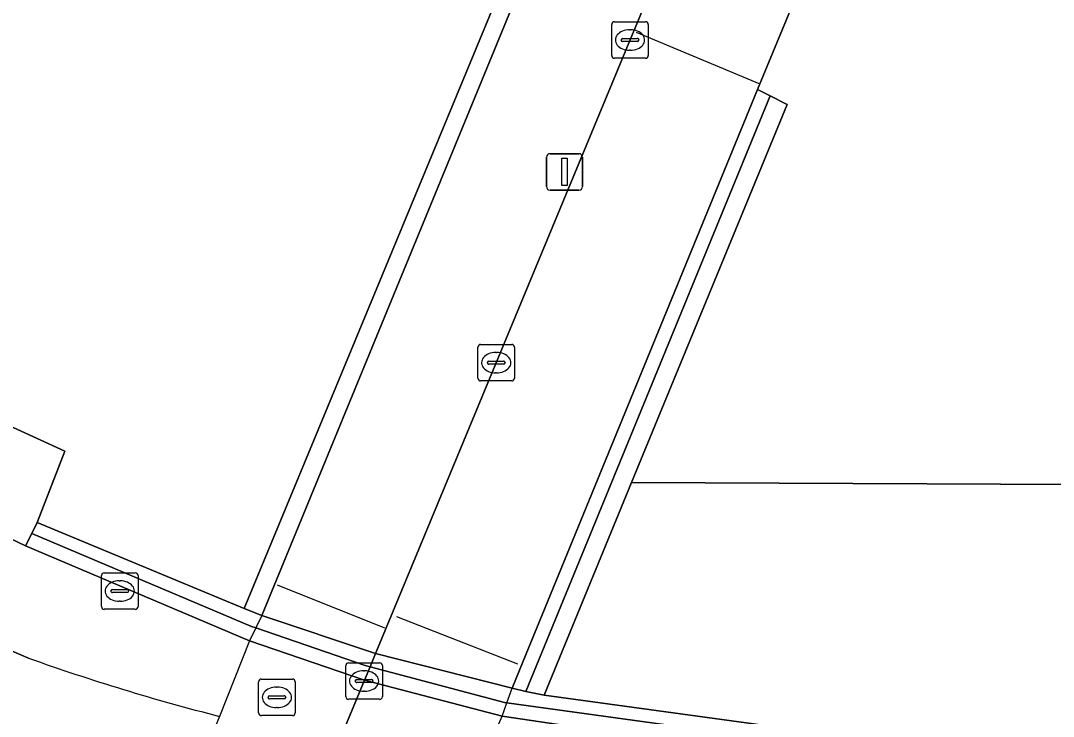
# Model space of a CAD drawing. Extents: x 158086 to 159499, y 382904 to 383981.
# Drawn here: x 159253.65 to 159281.94, y 383596.29 to 383615.36 of the extents above; entities that cross this region are included whole.
import ezdxf

# ---------------------------------------------------------------- set-up
doc = ezdxf.new("R2010")
doc.units = 0
for name, color, linetype in [('IMGEO_Berm_groen', 7, 'Continuous'), ('IMGEO_Fietspad_open', 7, 'Continuous'), ('IMGEO_Groenvoorziening', 7, 'Continuous'), ('IMGEO_Hek', 7, 'Continuous'), ('IMGEO_Kolk', 7, 'Continuous'), ('IMGEO_Lichtmast', 7, 'Continuous'), ('IMGEO_Lijnafwatering', 7, 'Continuous'), ('IMGEO_Muur', 7, 'Continuous'), ('IMGEO_Rijbaan_lokaal_open', 7, 'Continuous'), ('IMGEO_Rijbaan_regionaal_gesloten', 7, 'Continuous'), ('IMGEO_Rioolput', 7, 'Continuous'), ('IMGEO_Tunneldeel', 7, 'Continuous'), ('IMGEO_Voetpad_open', 7, 'Continuous')]:
    doc.layers.add(name, color=color, linetype=linetype)

msp = doc.modelspace()

# ---------------------------------------------------------------- linework, layer by layer
at = {"layer": 'IMGEO_Berm_groen'}
for points in [[(159274.053, 383594.261), (159274.18, 383595.204), (159266.84, 383596.291), (159263.069, 383597.281), (159259.918, 383598.363), (159253.78, 383600.966), (159198.75, 383627.345), (159181.001, 383636.404), (159164.377, 383645.559), (159147.178, 383655.599), (159129.505, 383666.708), (159113.692, 383677.256), (159082.721, 383700.616), (159072.659, 383708.042), (159030.868, 383738.885)], [(159281.442, 383631.616), (159279.958, 383628.328), (159277.633, 383622.65), (159273.837, 383613.469), (159274.184, 383613.294), (159274.644, 383613.063), (159270.386, 383602.697), (159284.535, 383602.634)], [(159233.261, 383606.668), (159233.845, 383608.098), (159234.727, 383607.72), (159234.144, 383606.291), (159251.225, 383599.012), (159251.777, 383600.387), (159252.661, 383600.013), (159252.108, 383598.636), (159252.59, 383598.43), (159253.869, 383597.885)], [(159284.535, 383602.634), (159270.386, 383602.697), (159267.995, 383596.874), (159274.191, 383596.024), (159274.186, 383595.663), (159274.18, 383595.204), (159274.053, 383594.261)]]:
    msp.add_lwpolyline(points, dxfattribs=at)
msp.add_arc((159273.739, 383653.648), 59.197, 250.38758, 255.67979, dxfattribs=at)
at = {"layer": 'IMGEO_Fietspad_open'}
for points in [[(159286.604, 383642.201), (159289.953, 383648.567), (159295.326, 383658.451), (159299.572, 383666.519), (159300.85, 383669.112), (159297.079, 383671.178), (159294.623, 383665.846), (159292.453, 383661.696), (159286.121, 383649.709), (159284.829, 383647.233), (159282.513, 383642.965), (159279.876, 383637.568), (159277.761, 383632.88), (159277.19, 383631.521), (159274.363, 383624.494), (159270.364, 383614.878), (159263.49, 383598.295), (159263.375, 383598.017), (159267.113, 383597.067), (159267.333, 383597.604), (159273.837, 383613.469)], [(159273.837, 383613.469), (159277.633, 383622.65), (159279.958, 383628.328), (159281.442, 383631.616)], [(159261.447, 383583.514), (159261.685, 383584.108), (159262.071, 383585.05), (159262.75, 383586.7), (159262.809, 383586.843), (159263.158, 383587.69), (159264.565, 383590.988), (159266.193, 383594.803), (159266.84, 383596.291), (159266.97, 383596.661), (159267.113, 383597.067), (159263.375, 383598.017), (159263.221, 383597.645), (159263.069, 383597.281), (159262.332, 383595.498), (159260.793, 383591.754), (159259.475, 383588.547), (159259.167, 383587.792), (159259.08, 383587.578), (159258.648, 383586.516), (159258.25, 383585.538), (159258.041, 383585.025), (159256.808, 383581.999)]]:
    msp.add_lwpolyline(points, dxfattribs=at)
at = {"layer": 'IMGEO_Groenvoorziening'}
msp.add_lwpolyline([(159078.218, 383715.543), (159070.084, 383722.467), (159042.981, 383744.783), (159040.532, 383741.876), (159038.526, 383739.494), (159046.929, 383729.198), (159072.943, 383708.425), (159082.721, 383700.616), (159113.692, 383677.256), (159129.505, 383666.708), (159147.178, 383655.599), (159164.377, 383645.559), (159181.001, 383636.404), (159198.75, 383627.345), (159253.78, 383600.966), (159253.954, 383601.304), (159254.107, 383601.603), (159254.865, 383603.557), (159214.22, 383622.196), (159171.619, 383645.102), (159131.713, 383671.97), (159105.029, 383693.834)], close=True, dxfattribs=at)
msp.add_lwpolyline([(159070.084, 383722.467), (159078.218, 383715.543), (159105.029, 383693.834), (159131.713, 383671.97), (159171.619, 383645.102), (159214.22, 383622.196), (159254.865, 383603.557), (159254.107, 383601.603), (159259.77, 383599.242), (159266.864, 383616.392), (159267.294, 383616.192), (159267.401, 383616.452)], dxfattribs=at)
at = {"layer": 'IMGEO_Hek'}
for points in [[(159274.184, 383613.294), (159274.644, 383613.063), (159270.386, 383602.697)], [(159270.386, 383602.697), (159267.995, 383596.874)]]:
    msp.add_lwpolyline(points, dxfattribs=at)
at = {"layer": 'IMGEO_Kolk'}
for p, q in [((159269.917, 383615.329), (159270.769, 383615.329)), ((159269.842, 383614.403), (159269.842, 383615.255)), ((159270.33, 383615.109), (159270.355, 383615.109)), ((159270.843, 383615.255), (159270.843, 383614.403)), ((159270.101, 383614.823), (159270.101, 383614.835)), ((159270.539, 383614.786), (159270.141, 383614.786)), ((159270.144, 383614.872), (159270.542, 383614.872)), ((159270.585, 383614.835), (159270.585, 383614.823)), ((159270.353, 383614.549), (159270.328, 383614.549)), ((159270.769, 383614.329), (159269.917, 383614.329)), ((159266.176, 383605.558), (159266.176, 383606.41)), ((159266.251, 383606.484), (159267.103, 383606.484)), ((159266.664, 383606.264), (159266.689, 383606.264)), ((159267.177, 383606.41), (159267.177, 383605.558)), ((159266.435, 383605.978), (159266.435, 383605.99)), ((159266.478, 383606.027), (159266.876, 383606.027)), ((159266.919, 383605.99), (159266.919, 383605.978)), ((159266.873, 383605.941), (159266.475, 383605.941)), ((159266.687, 383605.704), (159266.662, 383605.704)), ((159267.103, 383605.484), (159266.251, 383605.484)), ((159262.633, 383597.757), (159263.485, 383597.757)), ((159262.558, 383596.831), (159262.558, 383597.683)), ((159263.046, 383597.537), (159263.071, 383597.537)), ((159263.559, 383597.683), (159263.559, 383596.831)), ((159262.817, 383597.251), (159262.817, 383597.263)), ((159263.255, 383597.214), (159262.857, 383597.214)), ((159262.86, 383597.3), (159263.258, 383597.3)), ((159263.301, 383597.263), (159263.301, 383597.251)), ((159263.069, 383596.977), (159263.044, 383596.977)), ((159263.485, 383596.757), (159262.633, 383596.757))]:
    msp.add_line(p, q, dxfattribs=at)
for points in [[(159269.917, 383615.329), (159270.769, 383615.329)], [(159269.842, 383614.403), (159269.842, 383615.255)], [(159270.843, 383615.255), (159270.843, 383614.403)], [(159270.769, 383614.329), (159269.917, 383614.329)], [(159266.176, 383605.558), (159266.176, 383606.41)], [(159266.251, 383606.484), (159267.103, 383606.484)], [(159267.177, 383606.41), (159267.177, 383605.558)], [(159267.103, 383605.484), (159266.251, 383605.484)], [(159262.633, 383597.757), (159263.485, 383597.757)], [(159262.558, 383596.831), (159262.558, 383597.683)], [(159263.559, 383597.683), (159263.559, 383596.831)], [(159263.485, 383596.757), (159262.633, 383596.757)]]:
    msp.add_lwpolyline(points, dxfattribs=at)
for centre, radius, start, end in [((159269.919, 383615.253), 0.0765, 91.552, 178.448), ((159269.919, 383615.253), 0.0765, 91.552, 178.448), ((159270.767, 383615.253), 0.0765, 1.552, 88.448), ((159270.767, 383615.253), 0.0765, 1.552, 88.448), ((159270.141, 383614.832), 0.0403, 85.8775, 175.7526), ((159270.138, 383614.822), 0.0366, 178.938, 274.7102), ((159270.542, 383614.829), 0.043, 264.8664, 352.4533), ((159270.546, 383614.834), 0.0386, 1.7309, 96.639), ((159269.919, 383614.405), 0.0765, 181.552, 268.448), ((159269.919, 383614.405), 0.0765, 181.552, 268.448), ((159270.767, 383614.405), 0.0765, 271.552, 358.448), ((159270.767, 383614.405), 0.0765, 271.552, 358.448), ((159266.253, 383606.408), 0.0765, 91.552, 178.448), ((159266.253, 383606.408), 0.0765, 91.552, 178.448), ((159267.101, 383606.408), 0.0765, 1.552, 88.448), ((159267.101, 383606.408), 0.0765, 1.552, 88.448), ((159266.475, 383605.987), 0.0403, 85.8775, 175.7526), ((159266.472, 383605.977), 0.0366, 178.938, 274.7102), ((159266.876, 383605.984), 0.043, 264.8664, 352.4533), ((159266.88, 383605.989), 0.0386, 1.7309, 96.639), ((159266.253, 383605.56), 0.0765, 181.552, 268.448), ((159266.253, 383605.56), 0.0765, 181.552, 268.448), ((159267.101, 383605.56), 0.0765, 271.552, 358.448), ((159267.101, 383605.56), 0.0765, 271.552, 358.448), ((159262.635, 383597.681), 0.0765, 91.552, 178.448), ((159262.635, 383597.681), 0.0765, 91.552, 178.448), ((159263.483, 383597.681), 0.0765, 1.552, 88.448), ((159263.483, 383597.681), 0.0765, 1.552, 88.448), ((159262.857, 383597.26), 0.0403, 85.8775, 175.7526), ((159262.854, 383597.25), 0.0366, 178.938, 274.7102), ((159263.258, 383597.257), 0.043, 264.8664, 352.4533), ((159263.262, 383597.262), 0.0386, 1.7309, 96.639), ((159262.635, 383596.833), 0.0765, 181.552, 268.448), ((159262.635, 383596.833), 0.0765, 181.552, 268.448), ((159263.483, 383596.833), 0.0765, 271.552, 358.448), ((159263.483, 383596.833), 0.0765, 271.552, 358.448)]:
    msp.add_arc(centre, radius, start, end, dxfattribs=at)
for centre, major_axis, ratio, start_param, end_param in [((159270.329, 383614.829), (-0.387, 0.002), 0.722429, 4.712389, 7.853982), ((159270.354, 383614.829), (-0.39, 0.002), 0.717154, 1.570796, 4.712389), ((159266.663, 383605.984), (-0.387, 0.002), 0.722429, 4.712389, 7.853982), ((159266.688, 383605.984), (-0.39, 0.002), 0.717154, 1.570796, 4.712389), ((159263.045, 383597.257), (-0.387, 0.002), 0.722429, 4.712389, 7.853982), ((159263.07, 383597.257), (-0.39, 0.002), 0.717154, 1.570796, 4.712389)]:
    msp.add_ellipse(centre, major_axis=major_axis, ratio=ratio, start_param=start_param, end_param=end_param, dxfattribs=at)
at = {"layer": 'IMGEO_Lichtmast'}
for p, q in [((159268.053, 383610.813), (159268.053, 383611.613)), ((159268.053, 383611.613), (159268.053, 383610.813)), ((159268.153, 383611.713), (159268.943, 383611.713)), ((159268.943, 383611.713), (159268.153, 383611.713)), ((159269.043, 383611.613), (159269.043, 383610.813)), ((159269.043, 383610.813), (159269.043, 383611.613)), ((159268.943, 383610.713), (159268.153, 383610.713)), ((159268.153, 383610.713), (159268.943, 383610.713))]:
    msp.add_line(p, q, dxfattribs=at)
msp.add_lwpolyline([(159268.473, 383611.588), (159268.623, 383611.588), (159268.623, 383610.838), (159268.473, 383610.838), (159268.473, 383611.588)], dxfattribs=at)
for centre, start, end in [((159268.153, 383611.613), 90, 180), ((159268.153, 383611.613), 90, 180), ((159268.943, 383611.613), 0, 90), ((159268.943, 383611.613), 360, 90), ((159268.153, 383610.813), 180, 270), ((159268.153, 383610.813), 180, 270), ((159268.943, 383610.813), 270, 0), ((159268.943, 383610.813), 270, 0)]:
    msp.add_arc(centre, 0.1, start, end, dxfattribs=at)
at = {"layer": 'IMGEO_Lijnafwatering'}
for points in [[(159273.905, 383613.618), (159270.518, 383615.032)], [(159260.68, 383599.893), (159263.619, 383598.712)], [(159263.947, 383599.03), (159267.259, 383597.727)]]:
    msp.add_lwpolyline(points, dxfattribs=at)
at = {"layer": 'IMGEO_Muur'}
for points in [[(159267.294, 383616.192), (159266.864, 383616.392), (159259.77, 383599.242), (159260.261, 383599.059)], [(159274.184, 383613.294), (159273.837, 383613.469), (159267.333, 383597.604), (159267.113, 383597.067), (159267.493, 383596.97)], [(159254.107, 383601.603), (159253.954, 383601.304), (159259.972, 383598.752), (159260.09, 383598.712), (159263.09, 383597.68), (159263.221, 383597.645), (159266.905, 383596.67), (159266.97, 383596.661), (159274.186, 383595.663), (159274.191, 383596.024), (159267.995, 383596.874), (159267.493, 383596.97), (159267.113, 383597.067), (159263.375, 383598.017), (159260.261, 383599.059), (159259.77, 383599.242)], [(159253.954, 383601.304), (159253.78, 383600.966), (159259.918, 383598.363), (159263.069, 383597.281), (159266.84, 383596.291), (159274.18, 383595.204), (159274.186, 383595.663), (159266.97, 383596.661), (159266.905, 383596.67), (159263.221, 383597.645), (159263.09, 383597.68), (159260.09, 383598.712), (159259.972, 383598.752)]]:
    msp.add_lwpolyline(points, close=True, dxfattribs=at)
at = {"layer": 'IMGEO_Rijbaan_lokaal_open'}
msp.add_lwpolyline([(159274.644, 383613.063), (159274.184, 383613.294), (159267.493, 383596.97), (159267.995, 383596.874), (159270.386, 383602.697)], close=True, dxfattribs=at)
at = {"layer": 'IMGEO_Rijbaan_regionaal_gesloten'}
msp.add_lwpolyline([(159253.869, 383597.885), (159252.59, 383598.43), (159251.086, 383594.749), (159249.733, 383591.436)], dxfattribs=at)
msp.add_arc((159273.739, 383653.648), 59.197, 250.38758, 255.67979, dxfattribs=at)
at = {"layer": 'IMGEO_Rioolput'}
for p, q in [((159255.865, 383599.298), (159255.865, 383600.15)), ((159255.94, 383600.224), (159256.792, 383600.224)), ((159256.866, 383600.15), (159256.866, 383599.298)), ((159256.124, 383599.718), (159256.124, 383599.73)), ((159256.167, 383599.767), (159256.565, 383599.767)), ((159256.353, 383600.004), (159256.378, 383600.004)), ((159256.608, 383599.73), (159256.608, 383599.718)), ((159256.562, 383599.681), (159256.164, 383599.681)), ((159256.792, 383599.224), (159255.94, 383599.224)), ((159256.376, 383599.444), (159256.351, 383599.444)), ((159260.169, 383596.386), (159260.169, 383597.238)), ((159260.244, 383597.312), (159261.096, 383597.312)), ((159261.17, 383597.238), (159261.17, 383596.386)), ((159260.657, 383597.092), (159260.682, 383597.092)), ((159260.428, 383596.806), (159260.428, 383596.818)), ((159260.866, 383596.769), (159260.468, 383596.769)), ((159260.471, 383596.855), (159260.869, 383596.855)), ((159260.912, 383596.818), (159260.912, 383596.806)), ((159260.68, 383596.532), (159260.655, 383596.532)), ((159261.096, 383596.312), (159260.244, 383596.312))]:
    msp.add_line(p, q, dxfattribs=at)
for points in [[(159255.865, 383599.298), (159255.865, 383600.15)], [(159255.94, 383600.224), (159256.792, 383600.224)], [(159256.866, 383600.15), (159256.866, 383599.298)], [(159256.792, 383599.224), (159255.94, 383599.224)], [(159260.169, 383596.386), (159260.169, 383597.238)], [(159260.244, 383597.312), (159261.096, 383597.312)], [(159261.17, 383597.238), (159261.17, 383596.386)], [(159261.096, 383596.312), (159260.244, 383596.312)]]:
    msp.add_lwpolyline(points, dxfattribs=at)
for centre, radius, start, end in [((159255.942, 383600.148), 0.0765, 91.552, 178.448), ((159255.942, 383600.148), 0.0765, 91.552, 178.448), ((159256.79, 383600.148), 0.0765, 1.552, 88.448), ((159256.79, 383600.148), 0.0765, 1.552, 88.448), ((159256.164, 383599.727), 0.0403, 85.8775, 175.7526), ((159256.569, 383599.729), 0.0386, 1.7309, 96.639), ((159256.161, 383599.717), 0.0366, 178.938, 274.7102), ((159256.565, 383599.724), 0.043, 264.8664, 352.4533), ((159255.942, 383599.3), 0.0765, 181.552, 268.448), ((159255.942, 383599.3), 0.0765, 181.552, 268.448), ((159256.79, 383599.3), 0.0765, 271.552, 358.448), ((159256.79, 383599.3), 0.0765, 271.552, 358.448), ((159260.246, 383597.236), 0.0765, 91.552, 178.448), ((159260.246, 383597.236), 0.0765, 91.552, 178.448), ((159261.094, 383597.236), 0.0765, 1.552, 88.448), ((159261.094, 383597.236), 0.0765, 1.552, 88.448), ((159260.468, 383596.815), 0.0403, 85.8775, 175.7526), ((159260.465, 383596.805), 0.0366, 178.938, 274.7102), ((159260.869, 383596.812), 0.043, 264.8664, 352.4533), ((159260.873, 383596.817), 0.0386, 1.7309, 96.639), ((159260.246, 383596.388), 0.0765, 181.552, 268.448), ((159260.246, 383596.388), 0.0765, 181.552, 268.448), ((159261.094, 383596.388), 0.0765, 271.552, 358.448), ((159261.094, 383596.388), 0.0765, 271.552, 358.448)]:
    msp.add_arc(centre, radius, start, end, dxfattribs=at)
for centre, major_axis, ratio, start_param, end_param in [((159256.352, 383599.724), (-0.387, 0.002), 0.722429, 4.712389, 7.853982), ((159256.377, 383599.724), (-0.39, 0.002), 0.717154, 1.570796, 4.712389), ((159260.656, 383596.812), (-0.387, 0.002), 0.722429, 4.712389, 7.853982), ((159260.681, 383596.812), (-0.39, 0.002), 0.717154, 1.570796, 4.712389)]:
    msp.add_ellipse(centre, major_axis=major_axis, ratio=ratio, start_param=start_param, end_param=end_param, dxfattribs=at)
at = {"layer": 'IMGEO_Tunneldeel'}
msp.add_lwpolyline([(159261.447, 383583.514), (159261.685, 383584.108), (159262.071, 383585.05), (159262.75, 383586.7), (159262.809, 383586.843), (159263.158, 383587.69), (159264.565, 383590.988), (159266.193, 383594.803), (159266.84, 383596.291), (159266.97, 383596.661), (159267.113, 383597.067), (159263.375, 383598.017), (159260.261, 383599.059), (159260.09, 383598.712), (159259.918, 383598.363), (159259.097, 383596.29), (159257.63, 383592.741), (159256.297, 383589.516), (159256.007, 383588.814), (159255.181, 383586.815), (159254.999, 383586.376), (159253.72, 383583.297)], dxfattribs=at)
at = {"layer": 'IMGEO_Voetpad_open'}
for points in [[(159289.34, 383663.111), (159283.268, 383651.691), (159281.261, 383648.015), (159276.632, 383638.564), (159269.874, 383622.279), (159267.401, 383616.452), (159267.294, 383616.192), (159260.261, 383599.059), (159263.375, 383598.017), (159263.49, 383598.295), (159270.364, 383614.878), (159274.363, 383624.494), (159277.19, 383631.521), (159277.761, 383632.88), (159279.876, 383637.568), (159282.513, 383642.965), (159284.829, 383647.233), (159286.121, 383649.709), (159292.453, 383661.696), (159294.623, 383665.846), (159297.079, 383671.178), (159298.35, 383674.038)], [(159256.808, 383581.999), (159258.041, 383585.025), (159258.25, 383585.538), (159258.648, 383586.516), (159259.08, 383587.578), (159259.167, 383587.792), (159259.475, 383588.547), (159260.793, 383591.754), (159262.332, 383595.498), (159263.069, 383597.281), (159263.221, 383597.645), (159263.375, 383598.017), (159260.261, 383599.059), (159260.09, 383598.712), (159259.918, 383598.363), (159259.097, 383596.29), (159257.63, 383592.741), (159256.297, 383589.516), (159256.007, 383588.814), (159255.181, 383586.815), (159254.999, 383586.376), (159253.72, 383583.297)]]:
    msp.add_lwpolyline(points, dxfattribs=at)

doc.saveas('drawing.dxf')
